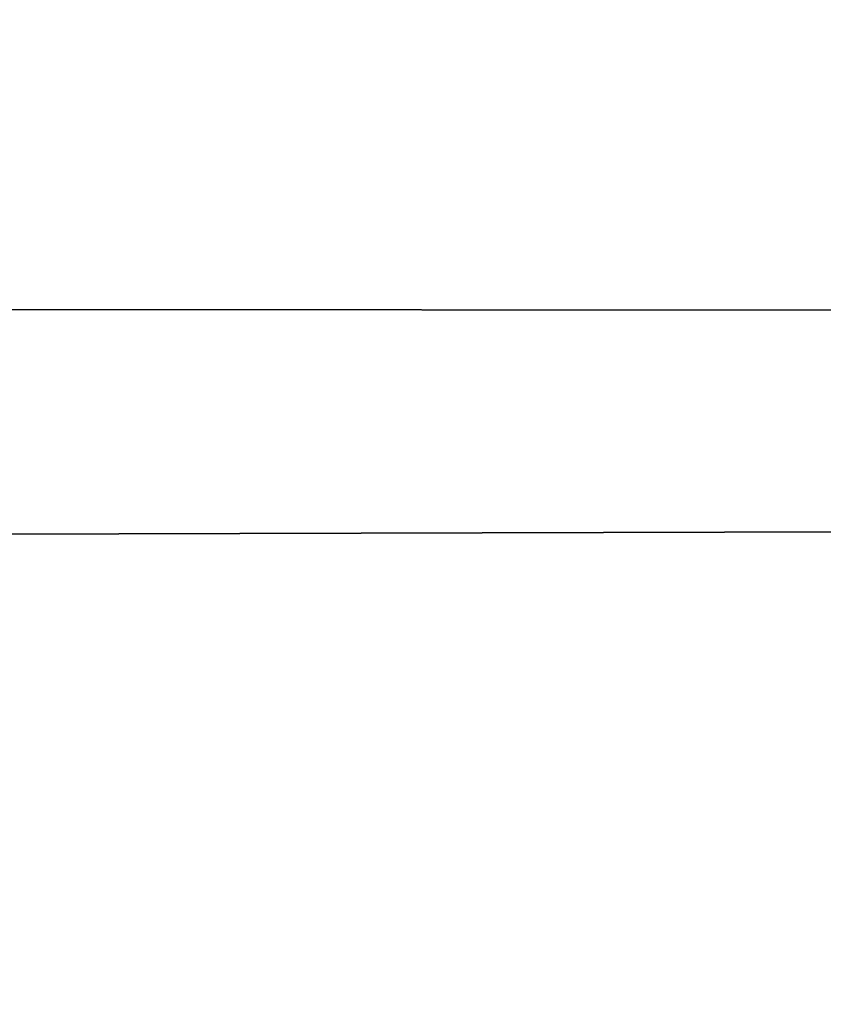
# Model space of a CAD drawing. Header units: millimetres. Extents: x -184 to 165, y -135 to 242.
# Tile 726 of 1056: x -36.495 to -36.28, y -82.149 to -81.885. Entities that reach past the tile are written whole.
import ezdxf

# ---------------------------------------------------------------- set-up
doc = ezdxf.new("R2010")
doc.units = ezdxf.units.MM
doc.header["$LTSCALE"] = 41.718519
doc.layers.add('384', color=7, linetype='CONTINUOUS')
doc.layers.add('386', color=7, linetype='CONTINUOUS')

msp = doc.modelspace()

# ---------------------------------------------------------------- linework, layer by layer
at = {"layer": '384', "linetype": 'CONTINUOUS'}
for points in [[(-19.80252, -81.50071, 60), (-19.99456, -81.97781, 60), (-177.5651, -81.83048, 60), (-19.80252, -81.50071, 60)], [(-19.99456, -81.97781, 60), (-177.33047, -82.4054, 60), (-177.5651, -81.83048, 60), (-19.99456, -81.97781, 60)], [(-19.99456, -81.97781, 60), (-20.18941, -82.45356, 60), (-177.33047, -82.4054, 60), (-19.99456, -81.97781, 60)]]:
    msp.add_3dface(points, dxfattribs=at)
at = {"layer": '386', "linetype": 'CONTINUOUS'}
for points in [[(-177.69748, -81.50071, 63), (-177.50544, -81.97781, 63), (-19.9349, -81.83048, 63), (-177.69748, -81.50071, 63)], [(-177.50544, -81.97781, 63), (-20.16953, -82.4054, 63), (-19.9349, -81.83048, 63), (-177.50544, -81.97781, 63)], [(-177.50544, -81.97781, 63), (-177.31059, -82.45356, 63), (-20.16953, -82.4054, 63), (-177.50544, -81.97781, 63)]]:
    msp.add_3dface(points, dxfattribs=at)

doc.saveas('drawing.dxf')
